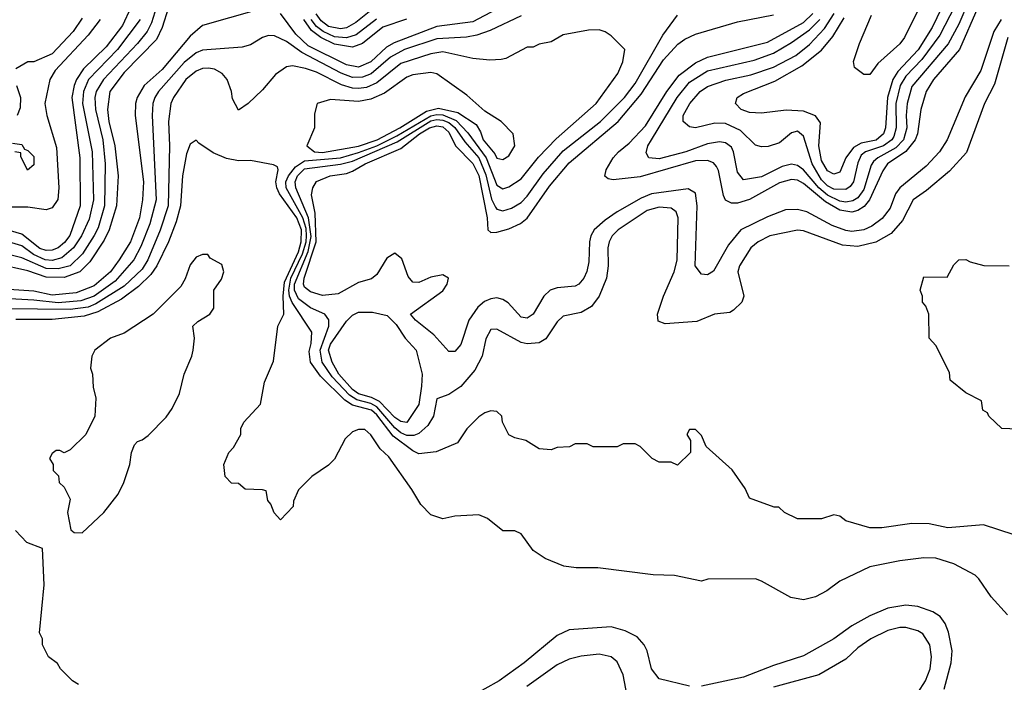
# Model space of a CAD drawing. Header units: inches. Extents: x 1793402 to 1900366, y 320852 to 470679.
# Tile 455 of 604: x 1861022 to 1864298, y 453805 to 456009. Entities that reach past the tile are written whole.
import ezdxf

# ---------------------------------------------------------------- set-up
doc = ezdxf.new("R2010")
doc.units = ezdxf.units.IN
doc.header["$MEASUREMENT"] = 0
doc.layers.add('B8465', color=7, linetype='Continuous')

msp = doc.modelspace()

# ---------------------------------------------------------------- linework, layer by layer
at = {"layer": 'B8465', "color": 4}
for points, elevation in [([(1864181.3, 456150), (1864082.7, 455957.3), (1864023.6, 455876.4), (1863970, 455821), (1863951.1, 455790), (1863936.3, 455730), (1863938.4, 455650), (1863930, 455620.5), (1863923.2, 455610), (1863896, 455590), (1863836.4, 455570), (1863822, 455558), (1863810, 455533.2), (1863796.5, 455470), (1863785.4, 455454.6), (1863770, 455443.9), (1863730, 455445.5), (1863710, 455456.5), (1863690, 455476.4), (1863658.2, 455530), (1863630, 455622), (1863610, 455638), (1863590, 455632.3), (1863550, 455599.5), (1863512.5, 455587.5), (1863490, 455586.6), (1863470, 455592.3), (1863420.3, 455640.3), (1863370, 455664.4), (1863334.6, 455665.4), (1863270, 455649.5), (1863250, 455653.2), (1863229.5, 455670), (1863229.7, 455690), (1863251.8, 455730), (1863285.6, 455770), (1863310, 455786.7), (1863371.8, 455808.2), (1863454.7, 455825.3), (1863530, 455851.3), (1863603.6, 455890), (1863650, 455926.3), (1863699.7, 455980.3), (1863731.9, 456030)], 308), ([(1864137.6, 456150), (1864057.3, 455982.7), (1864011.6, 455908.4), (1863943.6, 455836.4), (1863927.1, 455810), (1863908.6, 455750), (1863902.3, 455650), (1863895.9, 455630), (1863871.1, 455608.9), (1863821.3, 455598.7), (1863796.2, 455583.8), (1863770.2, 455550), (1863750, 455502), (1863730, 455495.6), (1863710, 455506.3), (1863690, 455540.9), (1863680.3, 455590), (1863686.3, 455666.3), (1863669.7, 455689.7), (1863630, 455704.4), (1863572.1, 455707.9), (1863490, 455698), (1863450, 455700.9), (1863422, 455710), (1863404, 455730), (1863409, 455750), (1863430, 455764), (1863534.8, 455805.2), (1863623.9, 455856.1), (1863690, 455907.6), (1863726.9, 455953.1), (1863765, 456015)], 304), ([(1861494, 456106), (1861461.4, 455998.6), (1861446.5, 455970), (1861414.3, 455930), (1861300.9, 455810), (1861276.9, 455770), (1861272.6, 455750), (1861274.2, 455710), (1861298.8, 455610), (1861307.2, 455530), (1861304.2, 455390), (1861283, 455317), (1861270, 455291.5), (1861231.3, 455230), (1861190, 455190.8), (1861150, 455180.2), (1861110, 455181.3), (1861030, 455216.8), (1860950, 455237.2)], 312), ([(1862665.9, 456074.1), (1862530, 456002.2), (1862410, 455986.8), (1862267.8, 455932.2), (1862242.8, 455917.2), (1862190, 455868.9), (1862150, 455851.6), (1862110, 455859), (1861982.5, 455922.5), (1861940.7, 455960.7), (1861890, 456029.6)], 324), ([(1864178.2, 456070), (1864146.2, 455993.8), (1864110.9, 455929.1), (1863990, 455787), (1863974.7, 455730), (1863971.2, 455690), (1863973.8, 455650), (1863962.6, 455610), (1863937, 455583), (1863877, 455550), (1863862.7, 455537.3), (1863855, 455525), (1863830, 455444.2), (1863810, 455416.4), (1863793.5, 455406.5), (1863770, 455402.3), (1863750, 455406), (1863710, 455425.2), (1863681, 455450), (1863630, 455509.7), (1863610, 455524), (1863590, 455528.3), (1863558.9, 455521.1), (1863490, 455486.3), (1863430, 455476), (1863410, 455502), (1863396.9, 455570), (1863390, 455585.2), (1863370, 455599.6), (1863350, 455603), (1863310, 455596.4), (1863238.8, 455570), (1863150, 455546.6), (1863115.3, 455550), (1863106.8, 455566.8), (1863112, 455590), (1863124.2, 455610), (1863209.9, 455750.1), (1863250, 455801.7), (1863310, 455839.1), (1863465.2, 455874.8), (1863530, 455897.3), (1863590, 455932.8), (1863650, 455975.2), (1863683.5, 456010)], 312), ([(1864034, 456090), (1863965.5, 455950), (1863950, 455928.4), (1863877.1, 455862.9), (1863850, 455826.6), (1863830, 455826.6), (1863799, 455850), (1863796, 455870), (1863815.6, 455930), (1863855.4, 456024.6)], 296), ([(1861517.7, 456050), (1861496.8, 455983.2), (1861477.2, 455942.8), (1861370, 455833.7), (1861322, 455770), (1861314.2, 455710), (1861319.3, 455670), (1861338.9, 455590), (1861350.2, 455490), (1861344.9, 455390), (1861319.7, 455310), (1861303.8, 455276.2), (1861256.2, 455203.8), (1861222, 455170), (1861170, 455151.4), (1861110, 455153.3), (1861050, 455173.3), (1860950, 455195.8)], 316), ([(1861392.6, 456050), (1861364.7, 455990), (1861310, 455919.1), (1861234.6, 455845.4), (1861211.2, 455810), (1861203.5, 455790), (1861195.4, 455750), (1861222.8, 455550), (1861223.9, 455390), (1861188.8, 455291.2), (1861171.9, 455268.1), (1861150, 455249.8), (1861130, 455242.5), (1861110, 455241.6), (1861090, 455248.1), (1861030, 455295.5), (1860950, 455318.9)], 304), ([(1861810, 456040.5), (1861630, 455989.5), (1861590, 455954.5), (1861496.2, 455843.8), (1861437, 455790), (1861413.1, 455750), (1861407.4, 455730), (1861406.5, 455690), (1861434.4, 455470), (1861431.3, 455410), (1861420.7, 455350), (1861391.3, 455270), (1861353.6, 455210), (1861324.4, 455170), (1861270, 455123.5), (1861210, 455101), (1861130, 455093.1), (1861070, 455106.3), (1860970, 455113.3)], 324), ([(1862190, 456039.3), (1862140.6, 455999.4), (1862110, 455982.5), (1862090, 455978.6), (1862050, 455987), (1862025, 456005), (1862009.1, 456029.1)], 308), ([(1864209.2, 456050), (1864148.9, 455910), (1864061.7, 455810), (1864037.4, 455770), (1864020.3, 455710), (1864009.2, 455630), (1864000.7, 455610), (1863969.6, 455570.5), (1863909, 455530), (1863893.1, 455506.9), (1863849.2, 455410), (1863831.8, 455388.2), (1863810, 455374.6), (1863790, 455369.1), (1863750, 455375.8), (1863703, 455403), (1863630, 455463.8), (1863610, 455475.3), (1863590, 455477.6), (1863550, 455466.2), (1863450, 455411), (1863410, 455398.9), (1863390, 455398.4), (1863370, 455409.3), (1863363.9, 455423.9), (1863347.3, 455507.3), (1863340.7, 455520.7), (1863330, 455533.6), (1863310, 455541.1), (1863270, 455539.8), (1863086.4, 455486.4), (1862996.5, 455476.5), (1862980.2, 455480.2), (1862968.9, 455488.9), (1862973.2, 455510), (1862996.9, 455550), (1863014, 455570), (1863050, 455598), (1863103.8, 455656.2), (1863175.3, 455770), (1863215.6, 455824.4), (1863270, 455865.5), (1863310, 455884.4), (1863510, 455934.2), (1863630, 456000.2), (1863660.8, 456030)], 316), ([(1861422.7, 456010), (1861348, 455910), (1861251.4, 455810), (1861234.2, 455770), (1861231.2, 455730), (1861263.2, 455570), (1861268.1, 455410), (1861253.9, 455346.1), (1861228.1, 455290), (1861202, 455250), (1861162.4, 455217.6), (1861130, 455208.4), (1861107.3, 455210), (1861068.5, 455228.5), (1861030, 455256.8), (1860942.6, 455282.6)], 308), ([(1861290.7, 456009.3), (1861250, 455957.7), (1861140, 455840), (1861123.2, 455810), (1861106.5, 455730), (1861112.7, 455690), (1861144.4, 455584.4), (1861152.9, 455450), (1861148.8, 455411.2), (1861130, 455383.7), (1861110, 455377), (1861050, 455385.1), (1860950, 455385.3)], 296), ([(1862690, 456022.4), (1862587.1, 455972.9), (1862542.8, 455957.2), (1862509.1, 455950.9), (1862410, 455945.6), (1862303, 455910), (1862255.8, 455884.2), (1862191.4, 455828.6), (1862162.3, 455817.7), (1862130, 455817.1), (1862091.8, 455831.8), (1861960.5, 455900.5), (1861910, 455936.3), (1861870, 455955.1), (1861850, 455956), (1861830.5, 455949.5), (1861790, 455926), (1861762.5, 455917.5), (1861630, 455908), (1861610, 455898.9), (1861570, 455866.6), (1861484.2, 455770), (1861471.8, 455750), (1861465.7, 455730), (1861463.1, 455690), (1861476.9, 455410), (1861455.2, 455330), (1861425.4, 455254.6), (1861401.7, 455210), (1861340.3, 455139.7), (1861270, 455089.9), (1861225.6, 455074.4), (1861150, 455067.6), (1861070, 455076.8), (1860970, 455081.4)], 328), ([(1861230, 456014.5), (1861200.4, 455970), (1861130, 455896), (1861070, 455869.2), (1861050, 455868.7), (1861010, 455846)], 292), ([(1864308.8, 455950), (1864264.9, 455795.1), (1864232.2, 455730), (1864172.2, 455567.8), (1864114.9, 455505.1), (1864038.9, 455441.1), (1863994, 455410), (1863959.3, 455340.7), (1863921.7, 455298.3), (1863870, 455269.5), (1863810, 455254.3), (1863758.9, 455258.9), (1863630, 455306.6), (1863610, 455309.4), (1863518, 455290), (1863478.8, 455270), (1863454, 455250), (1863417.3, 455190), (1863410.7, 455170), (1863430.7, 455089.3), (1863424.7, 455070), (1863396.9, 455043.1), (1863384.7, 455035.3), (1863334, 455030), (1863274.4, 455005.6), (1863170, 454997.2), (1863146.3, 455006.3), (1863144, 455030), (1863164, 455090), (1863199.5, 455170), (1863209.3, 455209.3), (1863213.3, 455350), (1863206, 455370), (1863190, 455382), (1863150, 455385.6), (1863110, 455374.7), (1863013.4, 455310), (1862993.4, 455290), (1862983, 455270), (1862979.3, 455250), (1862980.4, 455190), (1862974.9, 455150), (1862950.4, 455089.6), (1862924.4, 455055.6), (1862890, 455035.1), (1862830, 455022.7), (1862810, 455004), (1862772.4, 454947.6), (1862750, 454934.5), (1862710, 454931.6), (1862690, 454935.6), (1862610, 454979.3), (1862590, 454979), (1862572.8, 454947.2), (1862560.5, 454890), (1862536.7, 454843.3), (1862490, 454789), (1862450, 454762), (1862410, 454748), (1862399.3, 454690), (1862380.2, 454659.7), (1862350, 454633), (1862333.7, 454626.3), (1862310, 454625.8), (1862290, 454635.2), (1862270, 454652.2), (1862210, 454721.3), (1862190, 454732.9), (1862144.4, 454744.4), (1862120, 454760), (1862061.4, 454821.4), (1862028.3, 454870), (1862021.9, 454910), (1862050.9, 454990), (1862051.1, 455011.1), (1862038, 455030), (1861990, 455050.9), (1861950, 455080.3), (1861936.9, 455110), (1861936.7, 455130), (1861981.6, 455238.4), (1861991.6, 455288.4), (1861982.9, 455350), (1861940.7, 455450), (1861939.3, 455470), (1861946.3, 455490), (1861970, 455513.5), (1862090, 455528.1), (1862130, 455538.9), (1862277.6, 455602.4), (1862390, 455672.6), (1862410, 455677.2), (1862430, 455675.2), (1862450, 455667.1), (1862470.1, 455650.1), (1862502.7, 455602.7), (1862550.1, 455550), (1862573.1, 455493.1), (1862591.7, 455411.7), (1862605.4, 455385.4), (1862610, 455379.5), (1862630, 455373.7), (1862658.2, 455381.8), (1862690, 455401.3), (1862710, 455422.4), (1862763.8, 455496.2), (1862830, 455573.1), (1862954.3, 455670), (1863033.7, 455750), (1863070, 455797.1), (1863162.3, 455957.7), (1863210, 456024.7)], 328), ([(1864287, 456010), (1864262.4, 455970), (1864220, 455840), (1864167.8, 455752.2), (1864107, 455610), (1864082, 455570), (1864038.2, 455521.8), (1863950, 455449.7), (1863936.1, 455430), (1863917.5, 455382.5), (1863891.8, 455348.2), (1863857.4, 455322.6), (1863830, 455309.8), (1863790, 455304.2), (1863770, 455307.7), (1863724.6, 455324.6), (1863641.2, 455370), (1863610, 455377.4), (1863570, 455376.9), (1863510, 455353.3), (1863421.6, 455310), (1863380, 455260), (1863330, 455172.3), (1863310, 455160.9), (1863290, 455162.7), (1863269.7, 455190), (1863276.4, 455390), (1863270, 455431.8), (1863246.2, 455446.2), (1863124, 455430), (1863090, 455415.8), (1863010, 455369.7), (1862970, 455342.6), (1862933.7, 455310), (1862922, 455290), (1862917.4, 455270), (1862916, 455204), (1862908.8, 455171.2), (1862899.3, 455150), (1862882, 455130), (1862870, 455122.4), (1862810, 455116.9), (1862787.3, 455110), (1862766, 455090), (1862730, 455029.2), (1862710, 455016), (1862690, 455019.3), (1862647.1, 455067.1), (1862630, 455078), (1862610, 455083.5), (1862590, 455081.1), (1862568.1, 455071.9), (1862546.8, 455053.2), (1862516.4, 455010), (1862490, 454928.7), (1862470, 454905.2), (1862450, 454905.2), (1862400.5, 454960.5), (1862339, 455010), (1862322, 455030), (1862430, 455107.3), (1862444.5, 455130), (1862449.2, 455150), (1862430, 455160.7), (1862390, 455153), (1862350, 455135.1), (1862330, 455136), (1862315.1, 455155.1), (1862293.7, 455213.7), (1862270, 455232.3), (1862243.9, 455216.1), (1862210, 455161.2), (1862192.5, 455147.5), (1862150, 455135.6), (1862082.3, 455097.7), (1862030, 455091.6), (1861990, 455103.6), (1861970, 455119.3), (1861966.4, 455130), (1861968.4, 455150), (1862009, 455270), (1862005.2, 455365.2), (1861992.9, 455427.1), (1861997.2, 455450), (1862010, 455470.6), (1862055.3, 455490), (1862110, 455497.4), (1862130, 455504.9), (1862172, 455530), (1862290, 455580.7), (1862352, 455630), (1862385.1, 455650), (1862410, 455656.6), (1862430, 455652.6), (1862450, 455635.3), (1862472.6, 455590), (1862530, 455530.3), (1862550, 455490.4), (1862577.3, 455350), (1862579.1, 455310), (1862590, 455301.6), (1862610, 455302), (1862650, 455313.4), (1862688.8, 455331.2), (1862710.6, 455349.4), (1862784.8, 455455.2), (1862850, 455533.1), (1863013.5, 455670), (1863090, 455760.9), (1863164, 455876), (1863212.2, 455927.8), (1863235.2, 455944.8), (1863270, 455960.8), (1863410, 456002.3), (1863530, 456025.3)], 324), ([(1862308.9, 456011.1), (1862230, 455984.6), (1862162.6, 455930), (1862130, 455917.3), (1862070, 455927.5), (1862024.5, 455950), (1861993.1, 455973.1), (1861968.1, 456010)], 316), ([(1862209.5, 456010.5), (1862141.2, 455958.8), (1862110, 455949), (1862070, 455952.5), (1862032, 455970), (1862010, 455986.9), (1861992.5, 456010)], 312), ([(1864330, 454295.3), (1864228.9, 454328.9), (1864110, 454319.5), (1864047.3, 454332.7), (1863990, 454333.2), (1863890, 454319), (1863850, 454319), (1863770, 454342), (1863750, 454358), (1863730, 454362), (1863690, 454348.7), (1863610, 454348.7), (1863566, 454370), (1863548, 454388), (1863532, 454388), (1863450, 454418), (1863435.3, 454450), (1863392.5, 454512.5), (1863306, 454590), (1863290, 454626), (1863270, 454646), (1863250, 454646), (1863242, 454630), (1863254, 454610), (1863254, 454570), (1863210, 454528), (1863190, 454538), (1863150, 454538), (1863126, 454550), (1863086, 454590), (1863070, 454598), (1863030, 454598), (1863010, 454588.7), (1862930, 454588), (1862910, 454598), (1862870, 454598), (1862851.6, 454588.4), (1862810, 454586), (1862790, 454578), (1862750, 454582), (1862706, 454610), (1862670, 454618), (1862650, 454628), (1862628, 454670), (1862626, 454690), (1862610, 454706), (1862590, 454708), (1862570, 454702), (1862550, 454688.7), (1862510, 454648.7), (1862478.5, 454601.5), (1862408, 454572), (1862350, 454565.1), (1862330, 454574.7), (1862264.5, 454624.5), (1862210, 454695), (1862192.4, 454710), (1862130, 454726.6), (1862103.6, 454743.6), (1862023.2, 454823.2), (1861989.5, 454870), (1861985.6, 454905.6), (1861992.4, 454932.4), (1861994.3, 454970), (1861928.9, 455068.9), (1861920.2, 455090), (1861918, 455110), (1861924.6, 455150), (1861962.9, 455230), (1861975.3, 455270), (1861976.8, 455290), (1861975, 455315), (1861964.5, 455350), (1861909.1, 455450), (1861907.6, 455470), (1861916.3, 455490), (1861940.1, 455519.9), (1861970, 455539.5), (1862090, 455549.6), (1862150, 455567.7), (1862210, 455590.1), (1862277.1, 455622.9), (1862390, 455689.3), (1862410, 455694.3), (1862430, 455692.5), (1862474.1, 455674.1), (1862513.1, 455633.1), (1862574.3, 455550), (1862610, 455458.4), (1862630, 455446.4), (1862650, 455452.7), (1862690, 455479.3), (1862747.9, 455552.1), (1862806.8, 455613.2), (1862939.5, 455730), (1863012.3, 455830), (1863028.7, 455868.7), (1863035.3, 455910), (1862990, 455955.3), (1862970, 455968.7), (1862950, 455975.3), (1862914.6, 455974.6), (1862830, 455959), (1862790, 455935.3), (1862750, 455928), (1862730, 455918), (1862710, 455918), (1862639.6, 455880.4), (1862623.6, 455876.4), (1862586, 455874), (1862530, 455879.5), (1862430, 455901.7), (1862390, 455895.6), (1862290, 455863.9), (1862210, 455798.7), (1862176.1, 455783.9), (1862150, 455779.8), (1862130, 455781.2), (1862092.7, 455792.7), (1862010, 455834.5), (1861972.8, 455847.2), (1861930, 455855.6), (1861910, 455852.3), (1861873.7, 455826.3), (1861830, 455775.3), (1861782, 455730), (1861750, 455708.7), (1861730, 455746), (1861726.6, 455770), (1861712.3, 455810), (1861696, 455830), (1861670, 455844.2), (1861650, 455848), (1861630, 455846.3), (1861610, 455838), (1861575.3, 455810), (1861534, 455750), (1861525.7, 455730), (1861517.4, 455670), (1861520.9, 455590), (1861516.5, 455390), (1861490, 455309.4), (1861449.2, 455210), (1861430, 455179.7), (1861370, 455123.1), (1861275.9, 455064.1), (1861250, 455052.5), (1861190, 455045.4), (1860972.5, 455047.5)], 332), ([(1861011.3, 455790), (1861024.7, 455750), (1861023.6, 455716.4), (1861014, 455690)], 292), ([(1864308, 454030), (1864254, 454090), (1864213.2, 454150), (1864201.2, 454161.2), (1864130, 454199.5), (1864070, 454218), (1864030, 454219.5), (1863950, 454209.6), (1863850, 454189.5), (1863750, 454142), (1863706.8, 454110), (1863670, 454089.4), (1863630, 454079.3), (1863587.5, 454087.5), (1863490, 454142), (1863470, 454149), (1863311.6, 454148.4), (1863290, 454142), (1863200.2, 454160.2), (1863130, 454162.7), (1862945.6, 454185.6), (1862873.7, 454186.3), (1862832.1, 454192.1), (1862770, 454217.2), (1862730, 454244), (1862690, 454299), (1862670, 454308.7), (1862630, 454309), (1862578, 454350), (1862550, 454362), (1862470, 454358), (1862430, 454348.7), (1862390, 454362), (1862356.5, 454396.5), (1862326.8, 454446.8), (1862250, 454555.3), (1862222, 454582), (1862190, 454628), (1862170, 454646), (1862150, 454646), (1862130, 454638), (1862105.4, 454614.6), (1862070, 454548), (1862050, 454528), (1861994, 454490), (1861950, 454446), (1861932.7, 454407.3), (1861932, 454390), (1861890, 454346), (1861868.7, 454368.7), (1861858, 454398), (1861848, 454410), (1861842, 454442), (1861830, 454446), (1861772.7, 454447.3), (1861750, 454466), (1861727.3, 454467.3), (1861706, 454490), (1861702, 454530), (1861718, 454570), (1861733.6, 454586.4), (1861758, 454630), (1861758, 454650), (1861768, 454670), (1861824, 454730), (1861836.5, 454803.5), (1861866.3, 454873.7), (1861881.6, 454990), (1861901.3, 455030), (1861898.5, 455090), (1861903.7, 455136.3), (1861950, 455236.9), (1861959.1, 455270), (1861959.5, 455310), (1861944.7, 455350), (1861886.8, 455430), (1861877.7, 455450), (1861874.6, 455470), (1861882.7, 455510), (1861879.5, 455519.5), (1861866.3, 455526.3), (1861790, 455541.2), (1861750, 455539.3), (1861710, 455547.3), (1861665.9, 455565.9), (1861618, 455598), (1861610, 455608.7), (1861590, 455595.3), (1861577.3, 455562.7), (1861564, 455490), (1861556.9, 455390), (1861543.1, 455336.9), (1861516.9, 455270), (1861478.2, 455190), (1861458.2, 455161.8), (1861417.8, 455122.2), (1861360.8, 455079.3), (1861282, 455038), (1861236.9, 455023.1), (1861130, 455012.4), (1861010, 455011.6)], 336), ([(1860998, 455598), (1861030, 455594), (1861038, 455578), (1861050, 455574), (1861070, 455554), (1861070, 455526), (1861048.4, 455508.4), (1861026, 455554), (1861026, 455566), (1861006, 455570)], 292), ([(1864370, 454646), (1864289.1, 454649.1), (1864246, 454690), (1864242, 454702), (1864226, 454710), (1864222, 454742), (1864170, 454768), (1864118, 454810), (1864115.3, 454835.3), (1864070, 454926), (1864048, 454950), (1864046, 455030), (1864036.4, 455056.4), (1864026, 455070), (1864026, 455090), (1864018, 455110), (1864030, 455154), (1864107.3, 455152.7), (1864130, 455194), (1864146, 455210), (1864170, 455212), (1864183.6, 455203.6), (1864230, 455192), (1864314, 455190)], 328), ([(1861218, 453798), (1861198, 453810), (1861158, 453850), (1861148.4, 453868.4), (1861118, 453890), (1861098, 453930), (1861098, 453950), (1861088, 453970), (1861104, 454130), (1861098, 454250), (1861046, 454270), (1861008, 454310)], 344), ([(1864097.4, 453782.6), (1864121.3, 453870), (1864124.7, 453910), (1864112.4, 453972.4), (1864101.1, 454001.1), (1864084, 454024), (1864059.4, 454039.4), (1864010, 454057.6), (1863970, 454062.4), (1863910, 454051.5), (1863850, 454026), (1863790, 453993.6), (1863730.3, 453949.7), (1863630, 453893.3), (1863530, 453861.6), (1863430, 453822.4), (1863290, 453792)], 344), ([(1863250, 453792.3), (1863150, 453817.2), (1863123.7, 453850), (1863109.4, 453910), (1863099.3, 453930), (1863076.3, 453956.3), (1863036.3, 453976.3), (1862990, 453989.6), (1862850, 453979.6), (1862810, 453960.9), (1862700.7, 453870), (1862617.3, 453810), (1862474.8, 453730)], 344), ([(1864009.5, 453770), (1864035.6, 453810), (1864051.5, 453850), (1864055.1, 453890), (1864049.6, 453930), (1864026.2, 453966.2), (1864010, 453977), (1863970, 453987.3), (1863950, 453987.3), (1863910, 453977.6), (1863854, 453950), (1863810, 453919.5), (1863770, 453882), (1863681, 453830), (1863530.3, 453789.7)], 348), ([(1863056, 453690), (1863029.5, 453830), (1863010, 453873.2), (1862989.5, 453889.5), (1862950, 453899.3), (1862890, 453892.3), (1862850, 453882), (1862810, 453863.7), (1862709, 453791)], 348)]:
    msp.add_lwpolyline(points, dxfattribs=dict(at, elevation=elevation))
for points, elevation in [([(1862390, 455834), (1862330, 455825.6), (1862310, 455818), (1862235.8, 455764.2), (1862190, 455744.4), (1862150, 455737.2), (1862056.8, 455743.2), (1862012, 455730), (1862003.5, 455696.5), (1862002.8, 455650), (1861977.3, 455590), (1862002.8, 455570), (1862030, 455567.5), (1862150, 455588.1), (1862211.8, 455610), (1862287.3, 455650), (1862375.4, 455704.6), (1862415.2, 455715.2), (1862480.2, 455700.2), (1862540.3, 455660.3), (1862555.8, 455635.8), (1862564, 455610), (1862603.4, 455563.4), (1862610, 455548.2), (1862630, 455544), (1862650, 455556), (1862669.2, 455590), (1862664, 455630), (1862624, 455670), (1862570, 455705.2), (1862510, 455758), (1862410, 455829.3)], 336), ([(1861630, 455228.7), (1861610, 455219), (1861590, 455194), (1861573.2, 455146.8), (1861558.4, 455121.6), (1861466.8, 455030), (1861370, 454966.6), (1861324.7, 454950), (1861272, 454910), (1861262, 454890), (1861258, 454850), (1861264.7, 454830), (1861266.4, 454786.4), (1861276, 454750), (1861272, 454690), (1861242, 454630), (1861190, 454578), (1861170, 454568), (1861156.4, 454576.4), (1861143.6, 454576.4), (1861130, 454566), (1861122, 454550), (1861134, 454530), (1861134, 454510), (1861151.6, 454491.6), (1861154, 454470), (1861170, 454454), (1861190, 454414), (1861182, 454370), (1861192.7, 454312.7), (1861203.6, 454303.6), (1861230, 454302), (1861302, 454370), (1861350, 454431.3), (1861369.3, 454470), (1861389.2, 454530), (1861394, 454570), (1861404.7, 454595.3), (1861414, 454606), (1861430, 454611.3), (1861450, 454626), (1861510, 454687.3), (1861530, 454716), (1861554.5, 454765.5), (1861569.4, 454830), (1861595.1, 454890), (1861599.3, 454910), (1861604, 454950), (1861598, 454990), (1861614.6, 455005.4), (1861655.3, 455030), (1861668.7, 455050), (1861668.7, 455110), (1861693.6, 455146.4), (1861702, 455170), (1861694.6, 455194.6), (1861656.4, 455216.4), (1861648, 455228)], 344), ([(1862310, 454669.7), (1862290, 454672.8), (1862270, 454686.2), (1862219.7, 454739.7), (1862193, 454753), (1862150, 454765), (1862130, 454779), (1862084, 454830), (1862061.8, 454870), (1862049.9, 454909.9), (1862056.5, 454930), (1862110, 455006.7), (1862130, 455026.4), (1862150, 455036.4), (1862196.1, 455036.1), (1862244.9, 455024.9), (1862275.2, 454995.2), (1862304.9, 454950), (1862340.9, 454910), (1862360.7, 454830), (1862359.2, 454790), (1862350, 454729.3)], 324)]:
    msp.add_lwpolyline(points, close=True, dxfattribs=dict(at, elevation=elevation))

doc.saveas('drawing.dxf')
